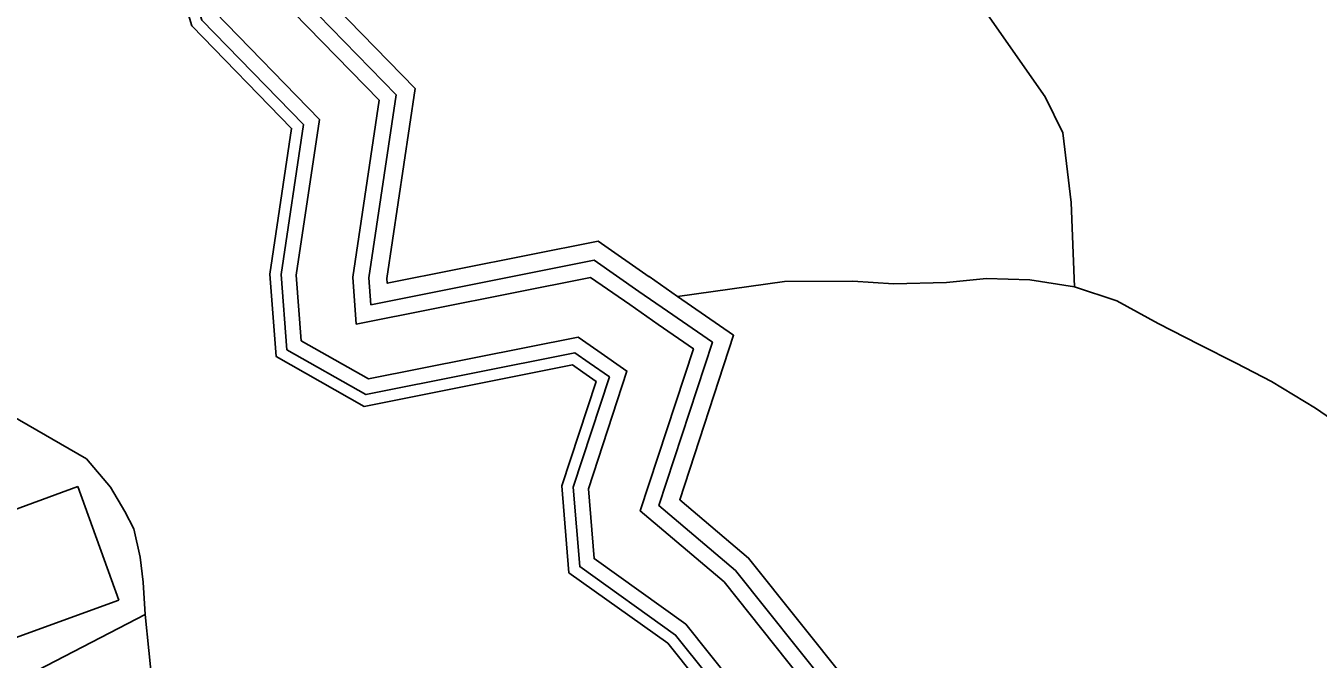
# Model space of a CAD drawing. Extents: x 2206922 to 2357709, y 510027 to 673830.
# Drawn here: x 2290040 to 2291895, y 597776 to 598685 of the extents above; entities that cross this region are included whole.
import ezdxf

# ---------------------------------------------------------------- set-up
doc = ezdxf.new("R2010")
doc.units = 0
for name, color, linetype in [('Exist Cultural Warehouse Building Footprint', 7, 'Continuous'), ('Exist Hydrographic Buffer Line', 7, 'Continuous'), ('Exist Hydrographic Creek Single Shore', 7, 'Continuous'), ('Exist Hydrographic River Shore', 7, 'Continuous'), ('Exist Road Non-System Type 51', 7, 'Continuous')]:
    doc.layers.add(name, color=color, linetype=linetype)

msp = doc.modelspace()

# ---------------------------------------------------------------- linework, layer by layer
at = {"layer": 'Exist Cultural Warehouse Building Footprint'}
for p, q in [((2290115, 598023.9), (2289891.4, 597942.9)), ((2290174, 597861), (2290115, 598023.9)), ((2289950.5, 597780), (2290174, 597861))]:
    msp.add_line(p, q, dxfattribs=at)
at = {"layer": 'Exist Hydrographic Buffer Line'}
for points in [[(2290849, 598201.4), (2290828.4, 598215.7), (2290528.6, 598156), (2290415.2, 598220.3), (2290407, 598328.1), (2290439.1, 598543.5), (2290293.1, 598693.6), (2290270, 598769.9), (2290281.1, 599365.1), (2290094, 599703.5), (2290093, 599870), (2290152.9, 600010.7)], [(2290861.2, 598218.9), (2290833.2, 598238.4), (2290532.2, 598178.5), (2290435.6, 598233.2), (2290428.4, 598327.4), (2290461.7, 598550.8), (2290312, 598704.8), (2290291.3, 598772.9), (2290302.5, 599370.4), (2290115.2, 599709.1), (2290114.3, 599865.7), (2290170.6, 599997.9)], [(2290907.3, 598285.1), (2290851, 598324.2), (2290514.7, 598257.2), (2290509.6, 598324.4), (2290547.4, 598578.4), (2290383.5, 598746.9), (2290372.2, 598784.1), (2290383.6, 599390.5), (2290170.5, 599775.9)], [(2290920.4, 598304.1), (2290856.2, 598348.7), (2290535.7, 598284.9), (2290532.7, 598323.6), (2290571.9, 598586.3), (2290403.9, 598759), (2290395.4, 598787.3), (2290406.7, 599396.2), (2290197.9, 599773.9)], [(2290961.3, 598275.7), (2290920.3, 598304.1)], [(2290948.1, 598256.8), (2290907.1, 598285.2)], [(2291947.2, 596356.2), (2291600, 596469.4), (2291646.1, 596536.2), (2291616.2, 596757.9), (2291526.6, 596920), (2291093, 596887.8), (2290971.3, 597034.1), (2290942.8, 597246.4), (2290895.5, 597288.4), (2291164.1, 597459.1), (2291193.4, 597735), (2291059.2, 597903.3), (2290949.1, 597996.6), (2291025.8, 598231), (2290961.3, 598275.7)], [(2291932.9, 596336.6), (2291563.5, 596457.1), (2291622, 596541.9), (2291593.9, 596750.5), (2291513.5, 596895.9), (2291082.9, 596863.9), (2290949.3, 597024.5), (2290921.1, 597234.9), (2290857.3, 597291.5), (2291142.4, 597472.6), (2291169.5, 597728), (2291042.6, 597887.1), (2290922.4, 597989), (2290998.5, 598221.8), (2290948.1, 598256.8)], [(2292072.7, 596007.5), (2291883.1, 596268), (2291532.2, 596382.4), (2291473, 596416.3), (2291477.4, 596474.4), (2291537.9, 596562.1), (2291516, 596724.8), (2291467.9, 596811.6), (2291047.4, 596780.4), (2290872.4, 596990.8), (2290845.1, 597194.4), (2290812.2, 597223.6), (2290804.9, 597338.3), (2290818.7, 597362.6), (2291066.3, 597519.8), (2291085.8, 597703.6), (2290987.8, 597826.4), (2290855.9, 597920.6), (2290847.8, 598020.5), (2290903.1, 598189.8), (2290861.2, 598218.9)], [(2292052.4, 595999.3), (2291869.9, 596249.9), (2291523.5, 596362.8), (2291450.7, 596404.6), (2291456.6, 596481.8), (2291515.7, 596567.4), (2291495.4, 596717.9), (2291455.9, 596789.4), (2291038, 596758.3), (2290852.1, 596981.9), (2290825.1, 597183.7), (2290791.5, 597213.5), (2290783.2, 597343.3), (2290802.9, 597377.7), (2291046.2, 597532.3), (2291063.7, 597697.2), (2290973, 597810.8), (2290835.4, 597909), (2290826.2, 598023.1), (2290878, 598181.3), (2290849, 598201.4)]]:
    msp.add_lwpolyline(points, dxfattribs=at)
at = {"layer": 'Exist Hydrographic Creek Single Shore'}
for points in [[(2291373.8, 598769.2), (2291503.6, 598583.4), (2291529, 598531.5), (2291541, 598431.8), (2291545.8, 598310.6)], [(2290975.9, 598296.9), (2291129.2, 598318.1), (2291227.4, 598319), (2291285.6, 598314.8), (2291361.7, 598317), (2291419.3, 598322.8), (2291481.6, 598320.7), (2291545.8, 598310.6), (2291606.5, 598290.4), (2291665.6, 598258), (2291724.6, 598227.7), (2291777.5, 598201.3), (2291828.4, 598174.7), (2291891.5, 598136.5), (2291938.7, 598103.9), (2291976, 598056.9), (2292040.2, 597994.7), (2292087.4, 597952), (2292137.8, 597906.2), (2292166.1, 597856.5), (2292173.7, 597794.8)]]:
    msp.add_lwpolyline(points, dxfattribs=at)
at = {"layer": 'Exist Hydrographic River Shore'}
for points in [[(2290839.8, 598188.1), (2290824.9, 598198.5), (2290525.9, 598139), (2290399.8, 598210.5), (2290390.8, 598328.7), (2290421.9, 598538), (2290278.8, 598685.2), (2290253.8, 598767.7), (2290264.9, 599361), (2290077.9, 599699.3), (2290076.8, 599873.2), (2290141.8, 600026)], [(2290935.1, 598325.2), (2290861.9, 598376.1), (2290559.1, 598315.8), (2290558.6, 598322.7), (2290599.2, 598595.1), (2290426.8, 598772.5), (2290421.2, 598790.9), (2290432.6, 599402.6), (2290227.6, 599773.1), (2290297, 599912)], [(2290975.9, 598296.9), (2290935, 598325.3)], [(2291963.1, 596378.1), (2291640.8, 596483.2), (2291672.9, 596529.7), (2291641, 596766.1), (2291541.1, 596946.9), (2291104.3, 596914.4), (2290995.8, 597044.9), (2290967.1, 597259.3), (2290938.1, 597285), (2291188.4, 597444.1), (2291220.2, 597742.8), (2291077.8, 597921.3), (2290979, 598005), (2291056.2, 598241.2), (2290975.9, 598296.9)], [(2292036.9, 595993.1), (2291860, 596236.1), (2291516.9, 596348), (2291433.9, 596395.6), (2291440.8, 596487.3), (2291498.9, 596571.4), (2291479.8, 596712.8), (2291446.8, 596772.5), (2291030.9, 596741.6), (2290836.7, 596975.1), (2290809.9, 597175.6), (2290775.8, 597205.8), (2290766.8, 597347.1), (2290790.8, 597389.2), (2291030.9, 597541.8), (2291046.9, 597692.3), (2290961.8, 597799), (2290819.9, 597900.2), (2290809.9, 598025), (2290858.9, 598174.9), (2290839.8, 598188.1)]]:
    msp.add_lwpolyline(points, dxfattribs=at)
at = {"layer": 'Exist Road Non-System Type 51'}
for points in [[(2289897.3, 598259.4), (2289933.8, 598213.7), (2290018.6, 598126.6), (2290127.3, 598063.7), (2290162.1, 598023), (2290182.4, 597988.2), (2290195.5, 597963.5), (2290204.3, 597922.5), (2290208.6, 597886.5), (2290211.5, 597840.1)], [(2290211.5, 597840.1), (2290057.6, 597760.2), (2289822.5, 597638.2), (2289722.4, 597587.4)], [(2291082.8, 595921.8), (2291021.3, 595981.4), (2290993.7, 596017.7), (2290963.2, 596056.9), (2290947.3, 596101.9), (2290916.8, 596160), (2290879.1, 596212.2), (2290590.2, 596511.4), (2290458.2, 596653.7), (2290407.4, 596730.7), (2290273.9, 596967.4), (2290202.7, 597092.2), (2290149, 597186.6), (2290120, 597247.6), (2290117.1, 597281), (2290120, 597311.5), (2290134.5, 597359.4), (2290170.8, 597445.1), (2290220.2, 597559.8), (2290227.4, 597642.6), (2290222.2, 597736.8), (2290211.5, 597840.1)]]:
    msp.add_lwpolyline(points, dxfattribs=at)

doc.saveas('drawing.dxf')
